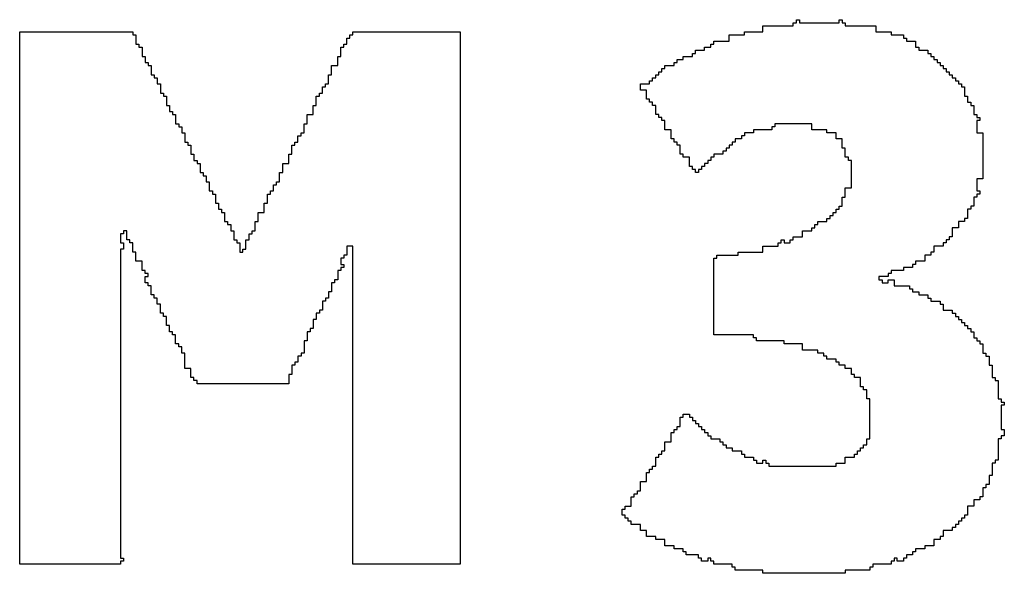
# Model space of a CAD drawing. Header units: millimetres. Extents: x -0.08 to 3.17, y -0.08 to 4.88.
# Tile 271 of 288: x 1.1639 to 1.2476, y 4.2167 to 4.2638. Entities that reach past the tile are written whole.
import ezdxf

# ---------------------------------------------------------------- set-up
doc = ezdxf.new("R2010")
doc.units = ezdxf.units.MM
doc.header["$MEASUREMENT"] = 0
doc.layers.add('TopOverlay', color=2, linetype='Continuous')

msp = doc.modelspace()

# ---------------------------------------------------------------- linework, layer by layer
at = {"layer": 'TopOverlay'}
for p, q in [((1.22995, 4.263537), (1.22995, 4.263797)), ((1.22995, 4.263797), (1.23021, 4.263797)), ((1.23021, 4.263797), (1.23021, 4.263537)), ((1.233591, 4.263537), (1.233591, 4.263797)), ((1.233591, 4.263797), (1.233851, 4.263797)), ((1.233851, 4.263797), (1.233851, 4.263537)), ((1.22709, 4.262757), (1.22709, 4.263278)), ((1.22709, 4.263278), (1.22969, 4.263278)), ((1.22969, 4.263278), (1.22969, 4.263537)), ((1.22969, 4.263537), (1.22995, 4.263537)), ((1.23021, 4.263537), (1.233591, 4.263537)), ((1.233851, 4.263537), (1.234111, 4.263537)), ((1.234111, 4.263537), (1.234111, 4.263278)), ((1.234111, 4.263278), (1.236711, 4.263278)), ((1.236711, 4.263278), (1.236711, 4.262757)), ((1.1639, 4.217511), (1.1639, 4.262757)), ((1.1639, 4.262757), (1.173522, 4.262757)), ((1.173522, 4.262757), (1.173522, 4.262497)), ((1.173522, 4.262497), (1.173782, 4.262497)), ((1.173782, 4.262497), (1.173782, 4.261717)), ((1.191725, 4.261717), (1.191725, 4.262237)), ((1.191725, 4.262237), (1.191985, 4.262237)), ((1.191985, 4.262237), (1.191985, 4.262497)), ((1.191985, 4.262497), (1.192245, 4.262497)), ((1.192245, 4.262497), (1.192245, 4.262757)), ((1.192245, 4.262757), (1.201346, 4.262757)), ((1.201346, 4.262757), (1.201346, 4.217511)), ((1.22423, 4.261977), (1.22423, 4.262497)), ((1.22423, 4.262497), (1.22553, 4.262497)), ((1.22553, 4.262497), (1.22553, 4.262757)), ((1.22553, 4.262757), (1.22709, 4.262757)), ((1.236711, 4.262757), (1.238012, 4.262757)), ((1.238012, 4.262757), (1.238012, 4.262497)), ((1.238012, 4.262497), (1.239052, 4.262497)), ((1.239052, 4.262497), (1.239052, 4.262237)), ((1.239052, 4.262237), (1.239312, 4.262237)), ((1.239312, 4.262237), (1.239312, 4.261977)), ((1.173782, 4.261717), (1.174042, 4.261717)), ((1.174042, 4.261717), (1.174042, 4.261457)), ((1.174042, 4.261457), (1.174302, 4.261457)), ((1.174302, 4.261457), (1.174302, 4.260677)), ((1.191204, 4.260677), (1.191204, 4.261457)), ((1.191204, 4.261457), (1.191464, 4.261457)), ((1.191464, 4.261457), (1.191464, 4.261717)), ((1.191464, 4.261717), (1.191725, 4.261717)), ((1.221369, 4.260937), (1.221369, 4.261197)), ((1.221369, 4.261197), (1.222149, 4.261197)), ((1.222149, 4.261197), (1.222149, 4.261457)), ((1.222149, 4.261457), (1.222669, 4.261457)), ((1.222669, 4.261457), (1.222669, 4.261717)), ((1.222669, 4.261717), (1.222929, 4.261717)), ((1.222929, 4.261717), (1.222929, 4.261977)), ((1.222929, 4.261977), (1.22423, 4.261977)), ((1.239312, 4.261977), (1.240092, 4.261977)), ((1.240092, 4.261977), (1.240092, 4.261457)), ((1.240092, 4.261457), (1.240352, 4.261457)), ((1.240352, 4.261457), (1.240352, 4.261197)), ((1.240352, 4.261197), (1.241132, 4.261197)), ((1.241132, 4.261197), (1.241132, 4.260937)), ((1.174302, 4.260677), (1.174562, 4.260677)), ((1.174562, 4.260677), (1.174562, 4.260157)), ((1.190945, 4.259897), (1.190945, 4.260677)), ((1.190945, 4.260677), (1.191204, 4.260677)), ((1.219809, 4.260157), (1.219809, 4.260417)), ((1.219809, 4.260417), (1.220329, 4.260417)), ((1.220329, 4.260417), (1.220329, 4.260677)), ((1.220329, 4.260677), (1.221109, 4.260677)), ((1.221109, 4.260677), (1.221109, 4.260937)), ((1.221109, 4.260937), (1.221369, 4.260937)), ((1.241132, 4.260937), (1.241392, 4.260937)), ((1.241392, 4.260937), (1.241392, 4.260677)), ((1.241392, 4.260677), (1.241652, 4.260677)), ((1.241652, 4.260677), (1.241652, 4.260417)), ((1.241652, 4.260417), (1.241912, 4.260417)), ((1.241912, 4.260417), (1.241912, 4.260157)), ((1.174562, 4.260157), (1.174822, 4.260157)), ((1.174822, 4.260157), (1.174822, 4.259897)), ((1.174822, 4.259897), (1.175082, 4.259897)), ((1.175082, 4.259897), (1.175082, 4.259117)), ((1.190424, 4.259117), (1.190424, 4.259897)), ((1.190424, 4.259897), (1.190945, 4.259897)), ((1.218509, 4.259377), (1.218509, 4.259637)), ((1.218509, 4.259637), (1.218769, 4.259637)), ((1.218769, 4.259637), (1.218769, 4.259897)), ((1.218769, 4.259897), (1.219549, 4.259897)), ((1.219549, 4.259897), (1.219549, 4.260157)), ((1.219549, 4.260157), (1.219809, 4.260157)), ((1.241912, 4.260157), (1.242172, 4.260157)), ((1.242172, 4.260157), (1.242172, 4.259897)), ((1.242172, 4.259897), (1.242432, 4.259897)), ((1.242432, 4.259897), (1.242432, 4.259637)), ((1.242432, 4.259637), (1.242692, 4.259637)), ((1.242692, 4.259637), (1.242692, 4.259377)), ((1.175082, 4.259117), (1.175342, 4.259117)), ((1.175342, 4.259117), (1.175342, 4.258857)), ((1.175342, 4.258857), (1.175602, 4.258857)), ((1.175602, 4.258857), (1.175602, 4.258337)), ((1.190164, 4.258337), (1.190164, 4.259117)), ((1.190164, 4.259117), (1.190424, 4.259117)), ((1.217728, 4.258597), (1.217728, 4.258857)), ((1.217728, 4.258857), (1.217989, 4.258857)), ((1.217989, 4.258857), (1.217989, 4.259117)), ((1.217989, 4.259117), (1.218249, 4.259117)), ((1.218249, 4.259117), (1.218249, 4.259377)), ((1.218249, 4.259377), (1.218509, 4.259377)), ((1.242692, 4.259377), (1.242952, 4.259377)), ((1.242952, 4.259377), (1.242952, 4.259117)), ((1.242952, 4.259117), (1.243212, 4.259117)), ((1.243212, 4.259117), (1.243212, 4.258857)), ((1.243212, 4.258857), (1.243472, 4.258857)), ((1.243472, 4.258857), (1.243472, 4.258597)), ((1.175602, 4.258337), (1.175862, 4.258337)), ((1.175862, 4.258337), (1.175862, 4.257557)), ((1.189644, 4.257557), (1.189644, 4.258077)), ((1.189644, 4.258077), (1.189904, 4.258077)), ((1.189904, 4.258077), (1.189904, 4.258337)), ((1.189904, 4.258337), (1.190164, 4.258337)), ((1.216688, 4.257817), (1.216688, 4.258337)), ((1.216688, 4.258337), (1.217469, 4.258337)), ((1.217208, 4.257817), (1.216688, 4.257817)), ((1.217208, 4.257036), (1.217208, 4.257817)), ((1.217469, 4.258337), (1.217469, 4.258597)), ((1.217469, 4.258597), (1.217728, 4.258597)), ((1.243472, 4.258597), (1.243732, 4.258597)), ((1.243732, 4.258597), (1.243732, 4.258337)), ((1.243732, 4.258337), (1.243993, 4.258337)), ((1.243993, 4.258337), (1.243993, 4.258077)), ((1.243993, 4.258077), (1.244252, 4.258077)), ((1.244252, 4.258077), (1.244252, 4.257297)), ((1.175862, 4.257557), (1.176122, 4.257557)), ((1.176122, 4.257557), (1.176122, 4.257297)), ((1.176122, 4.257297), (1.176382, 4.257297)), ((1.176382, 4.257297), (1.176382, 4.256516)), ((1.189124, 4.256516), (1.189124, 4.257297)), ((1.189124, 4.257297), (1.189384, 4.257297)), ((1.189384, 4.257297), (1.189384, 4.257557)), ((1.189384, 4.257557), (1.189644, 4.257557)), ((1.217469, 4.257036), (1.217208, 4.257036)), ((1.217469, 4.256776), (1.217469, 4.257036)), ((1.244252, 4.257297), (1.244513, 4.257297)), ((1.244513, 4.257297), (1.244513, 4.256776)), ((1.176382, 4.256516), (1.176642, 4.256516)), ((1.176642, 4.256516), (1.176642, 4.255996)), ((1.188864, 4.255736), (1.188864, 4.256516)), ((1.188864, 4.256516), (1.189124, 4.256516)), ((1.217728, 4.256776), (1.217469, 4.256776)), ((1.217728, 4.256516), (1.217728, 4.256776)), ((1.217989, 4.256516), (1.217728, 4.256516)), ((1.217989, 4.255736), (1.217989, 4.256516)), ((1.244513, 4.256776), (1.244773, 4.256776)), ((1.244773, 4.256776), (1.244773, 4.256516)), ((1.244773, 4.256516), (1.245033, 4.256516)), ((1.245033, 4.256516), (1.245033, 4.255736)), ((1.176642, 4.255996), (1.176902, 4.255996)), ((1.176902, 4.255996), (1.176902, 4.255736)), ((1.176902, 4.255736), (1.177162, 4.255736)), ((1.177162, 4.255736), (1.177162, 4.254956)), ((1.188344, 4.254956), (1.188344, 4.255736)), ((1.188344, 4.255736), (1.188864, 4.255736)), ((1.218249, 4.255736), (1.217989, 4.255736)), ((1.218249, 4.255476), (1.218249, 4.255736)), ((1.218509, 4.255476), (1.218249, 4.255476)), ((1.218509, 4.255216), (1.218509, 4.255476)), ((1.245033, 4.255736), (1.245293, 4.255736)), ((1.245293, 4.255736), (1.245293, 4.255476)), ((1.245293, 4.255476), (1.245553, 4.255476)), ((1.245553, 4.255476), (1.245553, 4.255216)), ((1.177162, 4.254956), (1.177422, 4.254956)), ((1.177422, 4.254956), (1.177422, 4.254696)), ((1.177422, 4.254696), (1.177682, 4.254696)), ((1.177682, 4.254696), (1.177682, 4.254176)), ((1.188084, 4.254176), (1.188084, 4.254956)), ((1.188084, 4.254956), (1.188344, 4.254956)), ((1.218769, 4.255216), (1.218509, 4.255216)), ((1.218769, 4.254436), (1.218769, 4.255216)), ((1.22813, 4.254696), (1.22787, 4.254696)), ((1.22787, 4.254696), (1.22787, 4.254436)), ((1.231251, 4.254956), (1.22813, 4.254956)), ((1.22813, 4.254956), (1.22813, 4.254696)), ((1.231251, 4.254436), (1.231251, 4.254956)), ((1.245553, 4.255216), (1.245293, 4.255216)), ((1.245293, 4.255216), (1.245293, 4.254176)), ((1.177682, 4.254176), (1.177942, 4.254176)), ((1.177942, 4.254176), (1.177942, 4.253396)), ((1.187564, 4.253396), (1.187564, 4.253916)), ((1.187564, 4.253916), (1.187824, 4.253916)), ((1.187824, 4.253916), (1.187824, 4.254176)), ((1.187824, 4.254176), (1.188084, 4.254176)), ((1.219289, 4.254436), (1.218769, 4.254436)), ((1.219289, 4.253656), (1.219289, 4.254436)), ((1.219549, 4.253656), (1.219289, 4.253656)), ((1.219549, 4.253396), (1.219549, 4.253656)), ((1.22527, 4.253656), (1.22475, 4.253656)), ((1.22475, 4.253656), (1.22475, 4.253396)), ((1.22553, 4.253916), (1.22527, 4.253916)), ((1.22527, 4.253916), (1.22527, 4.253656)), ((1.22631, 4.254176), (1.22553, 4.254176)), ((1.22553, 4.254176), (1.22553, 4.253916)), ((1.22787, 4.254436), (1.22631, 4.254436)), ((1.22631, 4.254436), (1.22631, 4.254176)), ((1.232551, 4.254436), (1.231251, 4.254436)), ((1.232551, 4.254176), (1.232551, 4.254436)), ((1.233331, 4.254176), (1.232551, 4.254176)), ((1.233331, 4.253656), (1.233331, 4.254176)), ((1.233851, 4.253656), (1.233331, 4.253656)), ((1.233851, 4.252876), (1.233851, 4.253656)), ((1.245293, 4.254176), (1.245813, 4.254176)), ((1.245813, 4.254176), (1.245813, 4.250275)), ((1.177942, 4.253396), (1.178203, 4.253396)), ((1.178203, 4.253396), (1.178203, 4.253136)), ((1.178203, 4.253136), (1.178463, 4.253136)), ((1.178463, 4.253136), (1.178463, 4.252356)), ((1.187044, 4.252356), (1.187044, 4.253136)), ((1.187044, 4.253136), (1.187304, 4.253136)), ((1.187304, 4.253136), (1.187304, 4.253396)), ((1.187304, 4.253396), (1.187564, 4.253396)), ((1.219809, 4.253396), (1.219549, 4.253396)), ((1.219809, 4.253136), (1.219809, 4.253396)), ((1.220069, 4.253136), (1.219809, 4.253136)), ((1.220069, 4.252356), (1.220069, 4.253136)), ((1.22423, 4.252876), (1.223969, 4.252876)), ((1.223969, 4.252876), (1.223969, 4.252616)), ((1.22449, 4.253136), (1.22423, 4.253136)), ((1.22423, 4.253136), (1.22423, 4.252876)), ((1.22475, 4.253396), (1.22449, 4.253396)), ((1.22449, 4.253396), (1.22449, 4.253136)), ((1.234111, 4.252876), (1.233851, 4.252876)), ((1.234111, 4.252096), (1.234111, 4.252876)), ((1.178463, 4.252356), (1.178723, 4.252356)), ((1.178723, 4.252356), (1.178723, 4.251836)), ((1.186784, 4.251576), (1.186784, 4.252356)), ((1.186784, 4.252356), (1.187044, 4.252356)), ((1.220329, 4.252356), (1.220069, 4.252356)), ((1.220329, 4.252096), (1.220329, 4.252356)), ((1.220849, 4.252096), (1.220329, 4.252096)), ((1.220849, 4.251316), (1.220849, 4.252096)), ((1.222929, 4.252096), (1.222669, 4.252096)), ((1.222669, 4.252096), (1.222669, 4.251836)), ((1.223709, 4.252356), (1.222929, 4.252356)), ((1.222929, 4.252356), (1.222929, 4.252096)), ((1.223969, 4.252616), (1.223709, 4.252616)), ((1.223709, 4.252616), (1.223709, 4.252356)), ((1.234371, 4.252096), (1.234111, 4.252096)), ((1.234371, 4.251836), (1.234371, 4.252096)), ((1.178723, 4.251836), (1.178983, 4.251836)), ((1.178983, 4.251836), (1.178983, 4.251576)), ((1.178983, 4.251576), (1.179243, 4.251576)), ((1.179243, 4.251576), (1.179243, 4.250796)), ((1.186264, 4.250796), (1.186264, 4.251576)), ((1.186264, 4.251576), (1.186784, 4.251576)), ((1.221109, 4.251316), (1.220849, 4.251316)), ((1.221109, 4.251056), (1.221109, 4.251316)), ((1.222149, 4.251316), (1.221889, 4.251316)), ((1.221889, 4.251316), (1.221889, 4.251056)), ((1.222409, 4.251576), (1.222149, 4.251576)), ((1.222149, 4.251576), (1.222149, 4.251316)), ((1.222669, 4.251836), (1.222409, 4.251836)), ((1.222409, 4.251836), (1.222409, 4.251576)), ((1.234631, 4.251836), (1.234371, 4.251836)), ((1.234631, 4.249495), (1.234631, 4.251836)), ((1.179243, 4.250796), (1.179503, 4.250796)), ((1.179503, 4.250796), (1.179503, 4.250535)), ((1.179503, 4.250535), (1.179763, 4.250535)), ((1.179763, 4.250535), (1.179763, 4.250015)), ((1.186004, 4.250015), (1.186004, 4.250796)), ((1.186004, 4.250796), (1.186264, 4.250796)), ((1.221369, 4.251056), (1.221109, 4.251056)), ((1.221369, 4.250796), (1.221369, 4.251056)), ((1.221629, 4.250796), (1.221369, 4.250796)), ((1.221889, 4.251056), (1.221629, 4.251056)), ((1.221629, 4.251056), (1.221629, 4.250796)), ((1.245813, 4.250275), (1.245293, 4.250275)), ((1.245293, 4.250275), (1.245293, 4.249235)), ((1.179763, 4.250015), (1.180023, 4.250015)), ((1.180023, 4.250015), (1.180023, 4.249235)), ((1.185484, 4.249235), (1.185484, 4.249755)), ((1.185484, 4.249755), (1.185744, 4.249755)), ((1.185744, 4.249755), (1.185744, 4.250015)), ((1.185744, 4.250015), (1.186004, 4.250015)), ((1.234111, 4.248715), (1.234111, 4.249495)), ((1.234111, 4.249495), (1.234631, 4.249495)), ((1.180023, 4.249235), (1.180283, 4.249235)), ((1.180283, 4.249235), (1.180283, 4.248975)), ((1.180283, 4.248975), (1.180543, 4.248975)), ((1.180543, 4.248975), (1.180543, 4.248195)), ((1.184964, 4.248195), (1.184964, 4.248975)), ((1.184964, 4.248975), (1.185224, 4.248975)), ((1.185224, 4.248975), (1.185224, 4.249235)), ((1.185224, 4.249235), (1.185484, 4.249235)), ((1.233851, 4.247935), (1.233851, 4.248715)), ((1.233851, 4.248715), (1.234111, 4.248715)), ((1.245293, 4.248715), (1.245033, 4.248715)), ((1.245033, 4.248715), (1.245033, 4.247935)), ((1.245293, 4.249235), (1.245553, 4.249235)), ((1.245553, 4.248975), (1.245293, 4.248975)), ((1.245293, 4.248975), (1.245293, 4.248715)), ((1.245553, 4.249235), (1.245553, 4.248975)), ((1.180543, 4.248195), (1.180803, 4.248195)), ((1.180803, 4.248195), (1.180803, 4.247675)), ((1.184703, 4.247415), (1.184703, 4.248195)), ((1.184703, 4.248195), (1.184964, 4.248195)), ((1.233591, 4.247675), (1.233591, 4.247935)), ((1.233591, 4.247935), (1.233851, 4.247935)), ((1.245033, 4.247935), (1.244773, 4.247935)), ((1.244773, 4.247935), (1.244773, 4.247675)), ((1.180803, 4.247675), (1.181063, 4.247675)), ((1.181063, 4.247675), (1.181063, 4.247415)), ((1.181063, 4.247415), (1.181323, 4.247415)), ((1.181323, 4.247415), (1.181323, 4.246635)), ((1.184183, 4.246635), (1.184183, 4.247415)), ((1.184183, 4.247415), (1.184703, 4.247415)), ((1.232811, 4.246895), (1.232811, 4.247155)), ((1.232811, 4.247155), (1.233071, 4.247155)), ((1.233071, 4.247155), (1.233071, 4.247415)), ((1.233071, 4.247415), (1.233331, 4.247415)), ((1.233331, 4.247415), (1.233331, 4.247675)), ((1.233331, 4.247675), (1.233591, 4.247675)), ((1.244773, 4.247675), (1.244513, 4.247675)), ((1.244513, 4.247675), (1.244513, 4.246895)), ((1.181323, 4.246635), (1.181583, 4.246635)), ((1.181583, 4.246635), (1.181583, 4.246375)), ((1.181583, 4.246375), (1.181843, 4.246375)), ((1.181843, 4.246375), (1.181843, 4.245855)), ((1.183923, 4.245855), (1.183923, 4.246635)), ((1.183923, 4.246635), (1.184183, 4.246635)), ((1.231251, 4.245855), (1.231251, 4.246115)), ((1.231251, 4.246115), (1.231511, 4.246115)), ((1.231511, 4.246115), (1.231511, 4.246375)), ((1.231511, 4.246375), (1.231771, 4.246375)), ((1.231771, 4.246375), (1.231771, 4.246635)), ((1.231771, 4.246635), (1.232551, 4.246635)), ((1.232551, 4.246635), (1.232551, 4.246895)), ((1.232551, 4.246895), (1.232811, 4.246895)), ((1.243732, 4.246115), (1.243212, 4.246115)), ((1.243212, 4.246115), (1.243212, 4.245335)), ((1.244252, 4.246635), (1.243732, 4.246635)), ((1.243732, 4.246635), (1.243732, 4.246115)), ((1.244513, 4.246895), (1.244252, 4.246895)), ((1.244252, 4.246895), (1.244252, 4.246635)), ((1.172742, 4.245595), (1.172482, 4.245595)), ((1.172482, 4.245595), (1.172482, 4.244815)), ((1.173002, 4.245855), (1.172742, 4.245855)), ((1.172742, 4.245855), (1.172742, 4.245595)), ((1.173002, 4.245075), (1.173002, 4.245855)), ((1.181843, 4.245855), (1.182103, 4.245855)), ((1.182103, 4.245855), (1.182103, 4.245075)), ((1.183403, 4.245075), (1.183403, 4.245595)), ((1.183403, 4.245595), (1.183663, 4.245595)), ((1.183663, 4.245595), (1.183663, 4.245855)), ((1.183663, 4.245855), (1.183923, 4.245855)), ((1.22969, 4.245075), (1.22969, 4.245335)), ((1.22969, 4.245335), (1.23047, 4.245335)), ((1.23047, 4.245335), (1.23047, 4.245855)), ((1.23047, 4.245855), (1.230991, 4.245855)), ((1.230991, 4.245855), (1.231251, 4.245855)), ((1.243212, 4.245335), (1.242952, 4.245335)), ((1.242952, 4.245335), (1.242952, 4.245075)), ((1.172482, 4.244815), (1.172742, 4.244815)), ((1.172742, 4.244815), (1.172742, 4.244295)), ((1.173262, 4.245075), (1.173002, 4.245075)), ((1.173262, 4.244815), (1.173262, 4.245075)), ((1.173522, 4.244815), (1.173262, 4.244815)), ((1.173522, 4.244034), (1.173522, 4.244815)), ((1.182103, 4.245075), (1.182363, 4.245075)), ((1.182363, 4.245075), (1.182363, 4.244815)), ((1.182363, 4.244815), (1.182623, 4.244815)), ((1.182623, 4.244815), (1.182623, 4.244034)), ((1.183143, 4.244295), (1.183143, 4.245075)), ((1.183143, 4.245075), (1.183403, 4.245075)), ((1.192245, 4.244555), (1.191725, 4.244555)), ((1.191725, 4.244555), (1.191725, 4.243774)), ((1.192245, 4.243254), (1.192245, 4.244555)), ((1.22709, 4.244034), (1.22709, 4.244555)), ((1.22709, 4.244555), (1.22839, 4.244555)), ((1.22839, 4.244555), (1.22839, 4.244815)), ((1.22839, 4.244815), (1.22865, 4.244815)), ((1.22865, 4.244815), (1.22865, 4.245075)), ((1.22865, 4.245075), (1.22891, 4.245075)), ((1.22891, 4.245075), (1.22891, 4.244815)), ((1.22891, 4.244815), (1.22943, 4.244815)), ((1.22943, 4.244815), (1.22943, 4.245075)), ((1.22943, 4.245075), (1.22969, 4.245075)), ((1.242432, 4.244555), (1.241652, 4.244555)), ((1.241652, 4.244555), (1.241652, 4.244034)), ((1.242692, 4.244815), (1.242432, 4.244815)), ((1.242432, 4.244815), (1.242432, 4.244555)), ((1.242952, 4.245075), (1.242692, 4.245075)), ((1.242692, 4.245075), (1.242692, 4.244815)), ((1.172742, 4.244295), (1.172482, 4.244295)), ((1.172482, 4.244295), (1.172482, 4.218031)), ((1.173782, 4.244034), (1.173522, 4.244034)), ((1.173782, 4.243254), (1.173782, 4.244034)), ((1.182623, 4.244034), (1.182883, 4.244034)), ((1.182883, 4.244034), (1.182883, 4.244295)), ((1.182883, 4.244295), (1.183143, 4.244295)), ((1.191725, 4.243774), (1.191464, 4.243774)), ((1.191464, 4.243774), (1.191464, 4.243514)), ((1.223189, 4.243514), (1.223189, 4.243774)), ((1.223189, 4.243774), (1.22501, 4.243774)), ((1.22501, 4.243774), (1.22501, 4.244034)), ((1.22501, 4.244034), (1.22709, 4.244034)), ((1.241392, 4.243774), (1.240872, 4.243774)), ((1.240872, 4.243774), (1.240872, 4.243254)), ((1.241652, 4.244034), (1.241392, 4.244034)), ((1.241392, 4.244034), (1.241392, 4.243774)), ((1.174302, 4.243254), (1.173782, 4.243254)), ((1.174302, 4.242474), (1.174302, 4.243254)), ((1.191464, 4.243514), (1.191204, 4.243514)), ((1.191204, 4.243514), (1.191204, 4.242994)), ((1.191204, 4.242994), (1.191464, 4.242994)), ((1.191464, 4.242734), (1.191204, 4.242734)), ((1.191204, 4.242734), (1.191204, 4.242474)), ((1.191464, 4.242994), (1.191464, 4.242734)), ((1.192245, 4.242994), (1.192245, 4.243254)), ((1.192245, 4.217511), (1.192245, 4.242994)), ((1.222929, 4.237013), (1.222929, 4.243514)), ((1.222929, 4.243514), (1.223189, 4.243514)), ((1.239832, 4.242734), (1.239052, 4.242734)), ((1.239052, 4.242734), (1.239052, 4.242474)), ((1.240092, 4.242994), (1.239832, 4.242994)), ((1.239832, 4.242994), (1.239832, 4.242734)), ((1.240872, 4.243254), (1.240092, 4.243254)), ((1.240092, 4.243254), (1.240092, 4.242994)), ((1.174562, 4.242474), (1.174302, 4.242474)), ((1.174562, 4.242214), (1.174562, 4.242474)), ((1.174822, 4.242214), (1.174562, 4.242214)), ((1.174562, 4.241434), (1.174562, 4.241954)), ((1.174562, 4.241954), (1.174822, 4.241954)), ((1.174822, 4.241954), (1.174822, 4.242214)), ((1.191204, 4.242474), (1.190945, 4.242474)), ((1.190945, 4.242474), (1.190945, 4.241694)), ((1.237751, 4.241954), (1.236971, 4.241954)), ((1.236971, 4.241954), (1.236971, 4.241694)), ((1.238012, 4.242214), (1.237751, 4.242214)), ((1.237751, 4.242214), (1.237751, 4.241954)), ((1.239052, 4.242474), (1.238012, 4.242474)), ((1.238012, 4.242474), (1.238012, 4.242214)), ((1.174822, 4.241434), (1.174562, 4.241434)), ((1.174822, 4.241174), (1.174822, 4.241434)), ((1.175082, 4.241174), (1.174822, 4.241174)), ((1.175082, 4.240394), (1.175082, 4.241174)), ((1.190684, 4.241434), (1.190424, 4.241434)), ((1.190424, 4.241434), (1.190424, 4.240654)), ((1.190945, 4.241694), (1.190684, 4.241694)), ((1.190684, 4.241694), (1.190684, 4.241434)), ((1.236971, 4.241694), (1.237232, 4.241694)), ((1.237232, 4.241694), (1.237232, 4.241434)), ((1.237232, 4.241434), (1.237751, 4.241434)), ((1.237751, 4.241434), (1.237751, 4.241694)), ((1.237751, 4.241694), (1.238272, 4.241694)), ((1.238272, 4.241694), (1.238272, 4.241174)), ((1.238272, 4.241174), (1.239572, 4.241174)), ((1.239572, 4.241174), (1.239572, 4.240914)), ((1.175342, 4.240394), (1.175082, 4.240394)), ((1.175342, 4.240134), (1.175342, 4.240394)), ((1.190424, 4.240654), (1.190164, 4.240654)), ((1.190164, 4.240654), (1.190164, 4.240134)), ((1.239572, 4.240914), (1.239832, 4.240914)), ((1.239832, 4.240914), (1.239832, 4.240654)), ((1.239832, 4.240654), (1.240352, 4.240654)), ((1.240352, 4.240654), (1.240352, 4.240394)), ((1.240352, 4.240394), (1.241132, 4.240394)), ((1.241132, 4.240394), (1.241132, 4.240134)), ((1.175602, 4.240134), (1.175342, 4.240134)), ((1.175602, 4.239614), (1.175602, 4.240134)), ((1.175862, 4.239614), (1.175602, 4.239614)), ((1.175862, 4.238834), (1.175862, 4.239614)), ((1.189904, 4.239874), (1.189644, 4.239874)), ((1.189644, 4.239874), (1.189644, 4.239094)), ((1.190164, 4.240134), (1.189904, 4.240134)), ((1.189904, 4.240134), (1.189904, 4.239874)), ((1.241132, 4.240134), (1.241392, 4.240134)), ((1.241392, 4.240134), (1.241392, 4.239874)), ((1.241392, 4.239874), (1.242172, 4.239874)), ((1.242172, 4.239874), (1.242172, 4.239614)), ((1.242172, 4.239614), (1.242432, 4.239614)), ((1.242432, 4.239614), (1.242432, 4.239094)), ((1.176122, 4.238834), (1.175862, 4.238834)), ((1.176122, 4.238574), (1.176122, 4.238834)), ((1.176382, 4.238574), (1.176122, 4.238574)), ((1.176382, 4.237794), (1.176382, 4.238574)), ((1.189384, 4.238834), (1.189124, 4.238834)), ((1.189124, 4.238834), (1.189124, 4.238314)), ((1.189644, 4.239094), (1.189384, 4.239094)), ((1.189384, 4.239094), (1.189384, 4.238834)), ((1.242432, 4.239094), (1.243212, 4.239094)), ((1.243212, 4.239094), (1.243212, 4.238834)), ((1.243212, 4.238834), (1.243472, 4.238834)), ((1.243472, 4.238834), (1.243472, 4.238574)), ((1.243472, 4.238574), (1.243732, 4.238574)), ((1.243732, 4.238574), (1.243732, 4.238314)), ((1.176642, 4.237794), (1.176382, 4.237794)), ((1.176642, 4.237273), (1.176642, 4.237794)), ((1.189124, 4.238314), (1.188864, 4.238314)), ((1.188864, 4.238314), (1.188864, 4.237534)), ((1.243732, 4.238314), (1.243993, 4.238314)), ((1.243993, 4.238314), (1.243993, 4.238054)), ((1.243993, 4.238054), (1.244252, 4.238054)), ((1.244252, 4.238054), (1.244252, 4.237794)), ((1.244252, 4.237794), (1.244513, 4.237794)), ((1.244513, 4.237794), (1.244513, 4.237534)), ((1.176902, 4.237273), (1.176642, 4.237273)), ((1.176902, 4.237013), (1.176902, 4.237273)), ((1.177162, 4.237013), (1.176902, 4.237013)), ((1.177162, 4.236233), (1.177162, 4.237013)), ((1.188604, 4.237273), (1.188344, 4.237273)), ((1.188344, 4.237273), (1.188344, 4.236493)), ((1.188864, 4.237534), (1.188604, 4.237534)), ((1.188604, 4.237534), (1.188604, 4.237273)), ((1.22631, 4.237013), (1.222929, 4.237013)), ((1.22631, 4.236753), (1.22631, 4.237013)), ((1.244513, 4.237534), (1.244773, 4.237534)), ((1.244773, 4.237534), (1.244773, 4.237273)), ((1.244773, 4.237273), (1.245033, 4.237273)), ((1.245033, 4.237273), (1.245033, 4.236753)), ((1.177422, 4.236233), (1.177162, 4.236233)), ((1.177422, 4.235973), (1.177422, 4.236233)), ((1.188344, 4.236493), (1.188084, 4.236493)), ((1.188084, 4.236493), (1.188084, 4.235453)), ((1.22657, 4.236753), (1.22631, 4.236753)), ((1.22657, 4.236493), (1.22657, 4.236753)), ((1.22891, 4.236493), (1.22657, 4.236493)), ((1.22891, 4.236233), (1.22891, 4.236493)), ((1.23047, 4.236233), (1.22891, 4.236233)), ((1.23047, 4.235713), (1.23047, 4.236233)), ((1.245033, 4.236753), (1.245293, 4.236753)), ((1.245293, 4.236753), (1.245293, 4.236493)), ((1.245293, 4.236493), (1.245553, 4.236493)), ((1.245553, 4.236493), (1.245553, 4.236233)), ((1.245553, 4.236233), (1.245813, 4.236233)), ((1.245813, 4.236233), (1.245813, 4.235453)), ((1.177682, 4.235973), (1.177422, 4.235973)), ((1.177682, 4.235453), (1.177682, 4.235973)), ((1.177942, 4.235453), (1.177682, 4.235453)), ((1.177942, 4.234153), (1.177942, 4.235453)), ((1.188084, 4.235453), (1.187824, 4.235453)), ((1.187824, 4.235453), (1.187824, 4.235193)), ((1.231771, 4.235713), (1.23047, 4.235713)), ((1.231771, 4.235453), (1.231771, 4.235713)), ((1.232291, 4.235453), (1.231771, 4.235453)), ((1.232291, 4.235193), (1.232291, 4.235453)), ((1.245813, 4.235453), (1.246073, 4.235453)), ((1.246073, 4.235453), (1.246073, 4.235193)), ((1.187304, 4.234413), (1.187044, 4.234413)), ((1.187044, 4.234413), (1.187044, 4.233633)), ((1.187564, 4.234673), (1.187304, 4.234673)), ((1.187304, 4.234673), (1.187304, 4.234413)), ((1.187824, 4.235193), (1.187564, 4.235193)), ((1.187564, 4.235193), (1.187564, 4.234673)), ((1.232551, 4.235193), (1.232291, 4.235193)), ((1.232551, 4.234933), (1.232551, 4.235193)), ((1.233331, 4.234933), (1.232551, 4.234933)), ((1.233331, 4.234673), (1.233331, 4.234933)), ((1.233591, 4.234673), (1.233331, 4.234673)), ((1.233591, 4.234413), (1.233591, 4.234673)), ((1.234111, 4.234413), (1.233591, 4.234413)), ((1.234111, 4.234153), (1.234111, 4.234413)), ((1.246073, 4.235193), (1.246333, 4.235193)), ((1.246333, 4.235193), (1.246333, 4.234413)), ((1.246333, 4.234413), (1.246593, 4.234413)), ((1.246593, 4.234413), (1.246593, 4.233373)), ((1.178463, 4.234153), (1.177942, 4.234153)), ((1.178463, 4.233373), (1.178463, 4.234153)), ((1.187044, 4.233633), (1.186784, 4.233633)), ((1.186784, 4.233633), (1.186784, 4.232853)), ((1.234631, 4.234153), (1.234111, 4.234153)), ((1.234631, 4.233633), (1.234631, 4.234153)), ((1.234891, 4.233633), (1.234631, 4.233633)), ((1.234891, 4.233373), (1.234891, 4.233633)), ((1.178723, 4.233373), (1.178463, 4.233373)), ((1.178723, 4.233113), (1.178723, 4.233373)), ((1.178983, 4.233113), (1.178723, 4.233113)), ((1.178983, 4.232853), (1.178983, 4.233113)), ((1.186784, 4.232853), (1.178983, 4.232853)), ((1.235411, 4.233373), (1.234891, 4.233373)), ((1.235411, 4.232593), (1.235411, 4.233373)), ((1.246593, 4.233373), (1.246853, 4.233373)), ((1.246853, 4.233373), (1.246853, 4.233113)), ((1.246853, 4.233113), (1.247113, 4.233113)), ((1.247113, 4.233113), (1.247113, 4.231553)), ((1.235671, 4.232593), (1.235411, 4.232593)), ((1.235671, 4.232333), (1.235671, 4.232593)), ((1.235931, 4.232333), (1.235671, 4.232333)), ((1.235931, 4.231553), (1.235931, 4.232333)), ((1.236191, 4.231553), (1.235931, 4.231553)), ((1.236191, 4.228172), (1.236191, 4.231553)), ((1.247113, 4.231553), (1.247373, 4.231553)), ((1.247373, 4.231553), (1.247373, 4.231293)), ((1.247373, 4.231293), (1.247633, 4.231293)), ((1.247633, 4.231033), (1.247373, 4.231033)), ((1.247373, 4.231033), (1.247373, 4.228952)), ((1.247633, 4.231293), (1.247633, 4.231033)), ((1.220329, 4.229992), (1.220329, 4.230252)), ((1.220329, 4.230252), (1.220849, 4.230252)), ((1.220849, 4.230252), (1.220849, 4.229992)), ((1.220069, 4.229212), (1.220069, 4.229992)), ((1.220069, 4.229992), (1.220329, 4.229992)), ((1.220849, 4.229992), (1.221109, 4.229992)), ((1.221109, 4.229992), (1.221109, 4.229732)), ((1.221109, 4.229732), (1.221369, 4.229732)), ((1.221369, 4.229732), (1.221369, 4.229472)), ((1.221369, 4.229472), (1.221629, 4.229472)), ((1.221629, 4.229472), (1.221629, 4.229212)), ((1.219289, 4.227912), (1.219289, 4.228692)), ((1.219289, 4.228692), (1.219549, 4.228692)), ((1.219549, 4.228692), (1.219549, 4.228952)), ((1.219549, 4.228952), (1.219809, 4.228952)), ((1.219809, 4.228952), (1.219809, 4.229212)), ((1.219809, 4.229212), (1.220069, 4.229212)), ((1.221629, 4.229212), (1.221889, 4.229212)), ((1.221889, 4.229212), (1.221889, 4.228952)), ((1.221889, 4.228952), (1.222149, 4.228952)), ((1.222149, 4.228952), (1.222149, 4.228692)), ((1.222149, 4.228692), (1.222409, 4.228692)), ((1.222409, 4.228692), (1.222409, 4.228432)), ((1.247373, 4.228952), (1.247633, 4.228952)), ((1.247633, 4.228952), (1.247633, 4.228432)), ((1.218769, 4.227132), (1.218769, 4.227912)), ((1.218769, 4.227912), (1.219289, 4.227912)), ((1.222409, 4.228432), (1.222669, 4.228432)), ((1.222669, 4.228432), (1.222669, 4.228172)), ((1.222669, 4.228172), (1.223449, 4.228172)), ((1.223449, 4.228172), (1.223449, 4.227912)), ((1.223449, 4.227912), (1.223709, 4.227912)), ((1.223709, 4.227912), (1.223709, 4.227652)), ((1.235931, 4.227652), (1.235931, 4.228172)), ((1.235931, 4.228172), (1.236191, 4.228172)), ((1.247373, 4.228172), (1.247113, 4.228172)), ((1.247113, 4.228172), (1.247113, 4.226352)), ((1.247633, 4.228432), (1.247373, 4.228432)), ((1.247373, 4.228432), (1.247373, 4.228172)), ((1.218249, 4.226612), (1.218249, 4.226872)), ((1.218249, 4.226872), (1.218509, 4.226872)), ((1.218509, 4.226872), (1.218509, 4.227132)), ((1.218509, 4.227132), (1.218769, 4.227132)), ((1.223709, 4.227652), (1.223969, 4.227652)), ((1.223969, 4.227652), (1.223969, 4.227392)), ((1.223969, 4.227392), (1.22449, 4.227392)), ((1.22449, 4.227392), (1.22449, 4.227132)), ((1.22449, 4.227132), (1.22527, 4.227132)), ((1.22527, 4.227132), (1.22527, 4.226872)), ((1.22527, 4.226872), (1.22553, 4.226872)), ((1.22553, 4.226872), (1.22553, 4.226612)), ((1.234891, 4.226612), (1.234891, 4.226872)), ((1.234891, 4.226872), (1.235151, 4.226872)), ((1.235151, 4.226872), (1.235151, 4.227132)), ((1.235151, 4.227132), (1.235411, 4.227132)), ((1.235411, 4.227132), (1.235411, 4.227392)), ((1.235411, 4.227392), (1.235671, 4.227392)), ((1.235671, 4.227392), (1.235671, 4.227652)), ((1.235671, 4.227652), (1.235931, 4.227652)), ((1.217989, 4.225832), (1.217989, 4.226612)), ((1.217989, 4.226612), (1.218249, 4.226612)), ((1.22553, 4.226612), (1.22631, 4.226612)), ((1.22631, 4.226612), (1.22631, 4.226352)), ((1.22631, 4.226352), (1.22657, 4.226352)), ((1.22657, 4.226352), (1.22657, 4.226092)), ((1.22657, 4.226092), (1.22709, 4.226092)), ((1.22709, 4.226092), (1.22709, 4.226352)), ((1.22709, 4.226352), (1.22735, 4.226352)), ((1.22735, 4.226352), (1.22735, 4.226092)), ((1.22735, 4.226092), (1.22761, 4.226092)), ((1.22761, 4.226092), (1.22761, 4.225832)), ((1.233331, 4.225832), (1.233331, 4.226092)), ((1.233331, 4.226092), (1.234111, 4.226092)), ((1.234111, 4.226092), (1.234111, 4.226612)), ((1.234111, 4.226612), (1.234891, 4.226612)), ((1.246853, 4.226092), (1.246593, 4.226092)), ((1.246593, 4.226092), (1.246593, 4.225052)), ((1.247113, 4.226352), (1.246853, 4.226352)), ((1.246853, 4.226352), (1.246853, 4.226092)), ((1.217208, 4.224532), (1.217208, 4.225312)), ((1.217208, 4.225312), (1.217469, 4.225312)), ((1.217469, 4.225312), (1.217469, 4.225572)), ((1.217469, 4.225572), (1.217728, 4.225572)), ((1.217728, 4.225572), (1.217728, 4.225832)), ((1.217728, 4.225832), (1.217989, 4.225832)), ((1.22761, 4.225832), (1.233331, 4.225832)), ((1.216688, 4.223751), (1.216688, 4.224532)), ((1.216688, 4.224532), (1.217208, 4.224532)), ((1.246593, 4.225052), (1.246333, 4.225052)), ((1.246333, 4.225052), (1.246333, 4.224272)), ((1.216168, 4.223231), (1.216168, 4.223491)), ((1.216168, 4.223491), (1.216428, 4.223491)), ((1.216428, 4.223491), (1.216428, 4.223751)), ((1.216428, 4.223751), (1.216688, 4.223751)), ((1.246073, 4.224011), (1.245813, 4.224011)), ((1.245813, 4.224011), (1.245813, 4.223231)), ((1.246333, 4.224272), (1.246073, 4.224272)), ((1.246073, 4.224272), (1.246073, 4.224011)), ((1.215908, 4.222451), (1.215908, 4.223231)), ((1.215908, 4.223231), (1.216168, 4.223231)), ((1.245553, 4.222971), (1.245033, 4.222971)), ((1.245033, 4.222971), (1.245033, 4.222451)), ((1.245813, 4.223231), (1.245553, 4.223231)), ((1.245553, 4.223231), (1.245553, 4.222971)), ((1.215128, 4.221671), (1.215128, 4.222191)), ((1.215128, 4.222191), (1.215388, 4.222191)), ((1.215388, 4.222191), (1.215388, 4.222451)), ((1.215388, 4.222451), (1.215908, 4.222451)), ((1.245033, 4.222451), (1.244513, 4.222451)), ((1.244513, 4.222451), (1.244513, 4.221671)), ((1.215388, 4.221671), (1.215128, 4.221671)), ((1.215388, 4.221411), (1.215388, 4.221671)), ((1.215648, 4.221411), (1.215388, 4.221411)), ((1.215648, 4.221151), (1.215648, 4.221411)), ((1.215908, 4.221151), (1.215648, 4.221151)), ((1.215908, 4.220891), (1.215908, 4.221151)), ((1.243993, 4.221151), (1.243732, 4.221151)), ((1.243732, 4.221151), (1.243732, 4.220891)), ((1.244252, 4.221411), (1.243993, 4.221411)), ((1.243993, 4.221411), (1.243993, 4.221151)), ((1.244513, 4.221671), (1.244252, 4.221671)), ((1.244252, 4.221671), (1.244252, 4.221411)), ((1.216688, 4.220891), (1.215908, 4.220891)), ((1.216688, 4.220371), (1.216688, 4.220891)), ((1.217208, 4.220371), (1.216688, 4.220371)), ((1.217208, 4.219851), (1.217208, 4.220371)), ((1.243212, 4.220371), (1.242432, 4.220371)), ((1.242432, 4.220371), (1.242432, 4.219851)), ((1.243472, 4.220631), (1.243212, 4.220631)), ((1.243212, 4.220631), (1.243212, 4.220371)), ((1.243732, 4.220891), (1.243472, 4.220891)), ((1.243472, 4.220891), (1.243472, 4.220631)), ((1.217989, 4.219851), (1.217208, 4.219851)), ((1.217989, 4.219591), (1.217989, 4.219851)), ((1.218769, 4.219591), (1.217989, 4.219591)), ((1.218769, 4.219071), (1.218769, 4.219591)), ((1.242172, 4.219591), (1.241652, 4.219591)), ((1.241652, 4.219591), (1.241652, 4.219071)), ((1.242432, 4.219851), (1.242172, 4.219851)), ((1.242172, 4.219851), (1.242172, 4.219591)), ((1.219549, 4.219071), (1.218769, 4.219071)), ((1.219549, 4.218811), (1.219549, 4.219071)), ((1.220329, 4.218811), (1.219549, 4.218811)), ((1.220329, 4.218551), (1.220329, 4.218811)), ((1.220589, 4.218551), (1.220329, 4.218551)), ((1.220589, 4.218291), (1.220589, 4.218551)), ((1.240092, 4.218551), (1.239832, 4.218551)), ((1.239832, 4.218551), (1.239832, 4.218291)), ((1.240872, 4.218811), (1.240092, 4.218811)), ((1.240092, 4.218811), (1.240092, 4.218551)), ((1.241652, 4.219071), (1.240872, 4.219071)), ((1.240872, 4.219071), (1.240872, 4.218811)), ((1.172482, 4.218031), (1.172742, 4.218031)), ((1.172742, 4.217771), (1.172482, 4.217771)), ((1.172482, 4.217771), (1.172482, 4.217511)), ((1.172742, 4.218031), (1.172742, 4.217771)), ((1.221629, 4.218291), (1.220589, 4.218291)), ((1.221629, 4.218031), (1.221629, 4.218291)), ((1.221889, 4.218031), (1.221629, 4.218031)), ((1.221889, 4.217771), (1.221889, 4.218031)), ((1.222409, 4.217771), (1.221889, 4.217771)), ((1.222669, 4.218031), (1.222409, 4.218031)), ((1.222409, 4.218031), (1.222409, 4.217771)), ((1.222669, 4.217771), (1.222669, 4.218031)), ((1.222929, 4.217771), (1.222669, 4.217771)), ((1.222929, 4.217511), (1.222929, 4.217771)), ((1.238272, 4.217771), (1.238012, 4.217771)), ((1.238012, 4.217771), (1.238012, 4.217511)), ((1.238532, 4.218031), (1.238272, 4.218031)), ((1.238272, 4.218031), (1.238272, 4.217771)), ((1.238532, 4.217771), (1.238532, 4.218031)), ((1.239052, 4.217771), (1.238532, 4.217771)), ((1.239312, 4.218031), (1.239052, 4.218031)), ((1.239052, 4.218031), (1.239052, 4.217771)), ((1.239832, 4.218291), (1.239312, 4.218291)), ((1.239312, 4.218291), (1.239312, 4.218031)), ((1.172482, 4.217511), (1.1639, 4.217511)), ((1.201346, 4.217511), (1.192245, 4.217511)), ((1.22449, 4.217511), (1.222929, 4.217511)), ((1.22449, 4.21725), (1.22449, 4.217511)), ((1.22475, 4.21725), (1.22449, 4.21725)), ((1.22475, 4.21699), (1.22475, 4.21725)), ((1.22709, 4.21699), (1.22475, 4.21699)), ((1.22709, 4.21673), (1.22709, 4.21699)), ((1.236191, 4.21699), (1.234111, 4.21699)), ((1.234111, 4.21699), (1.234111, 4.21673)), ((1.236451, 4.21725), (1.236191, 4.21725)), ((1.236191, 4.21725), (1.236191, 4.21699)), ((1.238012, 4.217511), (1.236451, 4.217511)), ((1.236451, 4.217511), (1.236451, 4.21725)), ((1.234111, 4.21673), (1.22709, 4.21673))]:
    msp.add_line(p, q, dxfattribs=at)

doc.saveas('drawing.dxf')
